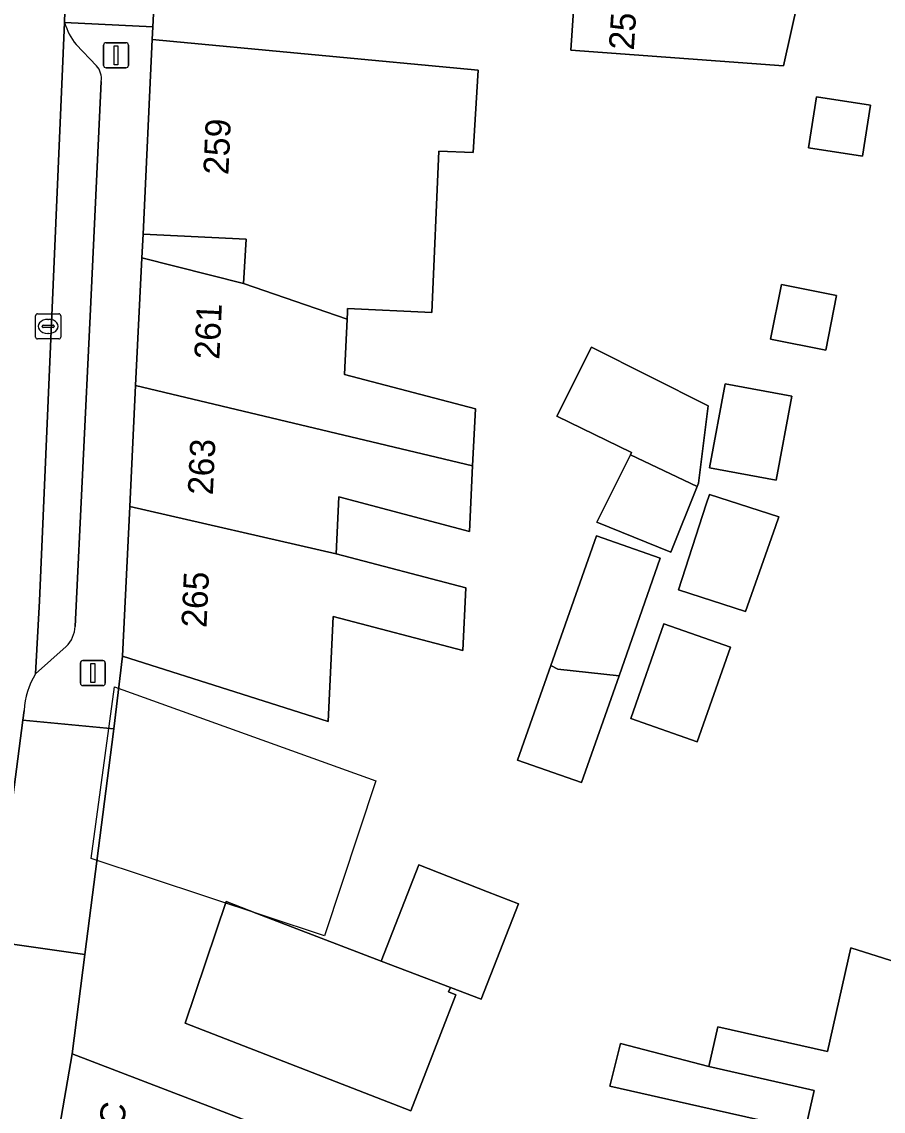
# Model space of a CAD drawing. Extents: x 159217 to 160349, y 381246 to 382172.
# Drawn here: x 160228.2 to 160262.51, y 381881.22 to 381924.62 of the extents above; entities that cross this region are included whole.
import ezdxf

# ---------------------------------------------------------------- set-up
doc = ezdxf.new("R2010")
doc.units = 0
for name, color, linetype in [('IMGEO_Erf', 7, 'Continuous'), ('IMGEO_Kolk', 7, 'Continuous'), ('IMGEO_Lichtmast', 7, 'Continuous'), ('IMGEO_Muur', 7, 'Continuous'), ('IMGEO_Pand', 7, 'Continuous'), ('IMGEO_Pand_nummerreeks', 7, 'Continuous'), ('IMGEO_Pand_vergunning_verleend', 7, 'Continuous'), ('IMGEO_Parkeervlak_open', 7, 'Continuous'), ('IMGEO_Rijbaan_lokaal_open', 7, 'Continuous'), ('IMGEO_Voetpad_open', 7, 'Continuous')]:
    doc.layers.add(name, color=color, linetype=linetype)

msp = doc.modelspace()

# ---------------------------------------------------------------- linework, layer by layer
at = {"layer": 'IMGEO_Erf'}
for points in [[(160233.78, 381931.567), (160233.418, 381924.42), (160233.392, 381923.911), (160246.38, 381922.684), (160246.183, 381919.405), (160244.816, 381919.458), (160244.527, 381913.033), (160241.176, 381913.19), (160241.169, 381913.054), (160241.156, 381912.775), (160241.049, 381910.57), (160246.267, 381909.196), (160246.159, 381906.926), (160246.034, 381904.32), (160240.834, 381905.689), (160240.725, 381903.43), (160245.887, 381902.069), (160245.768, 381899.572), (160240.609, 381900.931), (160240.409, 381896.749), (160236.982, 381897.839), (160232.217, 381899.354), (160231.869, 381896.457), (160231.856, 381896.353), (160230.711, 381887.467), (160230.2, 381883.504), (160234.878, 381881.71), (160244.187, 381878.14)], [(160259.401, 381880.469), (160255.207, 381881.416), (160251.628, 381882.225), (160252.043, 381883.918), (160255.565, 381883.001), (160255.923, 381884.586), (160260.293, 381883.599), (160261.227, 381887.735), (160263.827, 381886.901)]]:
    msp.add_lwpolyline(points, dxfattribs=at)
for points in [[(160258.543, 381922.859), (160250.074, 381923.485), (160250.504, 381929.983), (160259.985, 381929.356)], [(160262.001, 381921.299), (160261.685, 381919.263), (160259.541, 381919.595), (160259.857, 381921.632)], [(160232.977, 381915.213), (160237.031, 381914.195), (160237.139, 381915.962), (160233.034, 381916.152)], [(160260.657, 381913.711), (160260.222, 381911.541), (160258.024, 381911.981), (160258.459, 381914.151)], [(160255.539, 381909.325), (160255.157, 381906.236), (160255.103, 381906.102), (160254.052, 381903.49), (160251.104, 381904.679), (160252.447, 381907.374), (160252.488, 381907.456), (160249.514, 381908.905), (160250.887, 381911.651)], [(160258.879, 381909.704), (160258.256, 381906.359), (160255.592, 381906.855), (160256.215, 381910.201)], [(160258.357, 381904.899), (160258.22, 381904.509), (160257.034, 381901.13), (160254.365, 381901.989), (160255.462, 381905.397), (160255.589, 381905.791)], [(160253.634, 381903.251), (160251.992, 381898.569), (160250.5, 381894.313), (160247.952, 381895.206), (160249.275, 381898.982), (160251.086, 381904.145)], [(160256.426, 381899.711), (160255.102, 381895.935), (160252.456, 381896.863), (160253.78, 381900.639)], [(160242.519, 381887.203), (160244.009, 381891.031), (160246.754, 381889.962), (160247.982, 381889.484), (160246.503, 381885.682), (160245.271, 381886.152), (160245.202, 381885.976), (160245.491, 381885.863), (160243.69, 381881.237), (160234.712, 381884.732), (160236.342, 381889.571), (160237.56, 381889.096)]]:
    msp.add_lwpolyline(points, close=True, dxfattribs=at)
at = {"layer": 'IMGEO_Kolk'}
for p, q in [((160228.75, 381912.058), (160228.75, 381912.91)), ((160228.825, 381912.984), (160229.677, 381912.984)), ((160229.238, 381912.764), (160229.263, 381912.764)), ((160229.751, 381912.91), (160229.751, 381912.058)), ((160229.009, 381912.478), (160229.009, 381912.49)), ((160229.447, 381912.441), (160229.049, 381912.441)), ((160229.052, 381912.527), (160229.45, 381912.527)), ((160229.493, 381912.49), (160229.493, 381912.478)), ((160229.677, 381911.984), (160228.825, 381911.984)), ((160229.261, 381912.204), (160229.236, 381912.204))]:
    msp.add_line(p, q, dxfattribs=at)
for points in [[(160228.75, 381912.058), (160228.75, 381912.91)], [(160228.825, 381912.984), (160229.677, 381912.984)], [(160229.751, 381912.91), (160229.751, 381912.058)], [(160229.677, 381911.984), (160228.825, 381911.984)]]:
    msp.add_lwpolyline(points, dxfattribs=at)
for centre, radius, start, end in [((160228.827, 381912.908), 0.0765, 91.552, 178.448), ((160228.827, 381912.908), 0.0765, 91.552, 178.448), ((160229.675, 381912.908), 0.0765, 1.552, 88.448), ((160229.675, 381912.908), 0.0765, 1.552, 88.448), ((160229.049, 381912.487), 0.0403, 85.8775, 175.7526), ((160229.046, 381912.477), 0.0366, 178.938, 274.7102), ((160229.45, 381912.484), 0.043, 264.8664, 352.4533), ((160229.454, 381912.489), 0.0386, 1.7309, 96.639), ((160228.827, 381912.06), 0.0765, 181.552, 268.448), ((160228.827, 381912.06), 0.0765, 181.552, 268.448), ((160229.675, 381912.06), 0.0765, 271.552, 358.448), ((160229.675, 381912.06), 0.0765, 271.552, 358.448)]:
    msp.add_arc(centre, radius, start, end, dxfattribs=at)
for centre, major_axis, ratio, start_param, end_param in [((160229.237, 381912.484), (-0.387, 0.002), 0.722429, 4.712389, 7.853982), ((160229.262, 381912.484), (-0.39, 0.002), 0.717154, 1.570796, 4.712389)]:
    msp.add_ellipse(centre, major_axis=major_axis, ratio=ratio, start_param=start_param, end_param=end_param, dxfattribs=at)
at = {"layer": 'IMGEO_Lichtmast'}
for p, q in [((160231.457, 381922.882), (160231.457, 381923.682)), ((160231.457, 381923.682), (160231.457, 381922.882)), ((160231.557, 381923.782), (160232.347, 381923.782)), ((160232.347, 381923.782), (160231.557, 381923.782)), ((160232.447, 381923.682), (160232.447, 381922.882)), ((160232.447, 381922.882), (160232.447, 381923.682)), ((160232.347, 381922.782), (160231.557, 381922.782)), ((160231.557, 381922.782), (160232.347, 381922.782)), ((160230.536, 381898.276), (160230.536, 381899.076)), ((160230.536, 381899.076), (160230.536, 381898.276)), ((160230.636, 381899.176), (160231.426, 381899.176)), ((160231.426, 381899.176), (160230.636, 381899.176)), ((160231.526, 381899.076), (160231.526, 381898.276)), ((160231.526, 381898.276), (160231.526, 381899.076)), ((160231.426, 381898.176), (160230.636, 381898.176)), ((160230.636, 381898.176), (160231.426, 381898.176))]:
    msp.add_line(p, q, dxfattribs=at)
for points in [[(160231.877, 381923.657), (160232.027, 381923.657), (160232.027, 381922.907), (160231.877, 381922.907), (160231.877, 381923.657)], [(160230.956, 381899.051), (160231.106, 381899.051), (160231.106, 381898.301), (160230.956, 381898.301), (160230.956, 381899.051)]]:
    msp.add_lwpolyline(points, dxfattribs=at)
for centre, start, end in [((160231.557, 381923.682), 90, 180), ((160231.557, 381923.682), 90, 180), ((160232.347, 381923.682), 0, 90), ((160232.347, 381923.682), 360, 90), ((160231.557, 381922.882), 180, 270), ((160231.557, 381922.882), 180, 270), ((160232.347, 381922.882), 270, 0), ((160232.347, 381922.882), 270, 0), ((160230.636, 381899.076), 90, 180), ((160230.636, 381899.076), 90, 180), ((160231.426, 381899.076), 0, 90), ((160231.426, 381899.076), 360, 90), ((160230.636, 381898.276), 180, 270), ((160230.636, 381898.276), 180, 270), ((160231.426, 381898.276), 270, 0), ((160231.426, 381898.276), 270, 0)]:
    msp.add_arc(centre, 0.1, start, end, dxfattribs=at)
at = {"layer": 'IMGEO_Muur'}
msp.add_lwpolyline([(160232.217, 381899.354), (160231.856, 381896.353)], dxfattribs=at)
at = {"layer": 'IMGEO_Pand'}
for points in [[(160259.985, 381929.356), (160250.504, 381929.983), (160250.074, 381923.485), (160258.543, 381922.859)], [(160241.156, 381912.775), (160241.169, 381913.054), (160241.176, 381913.19), (160244.527, 381913.033), (160244.816, 381919.458), (160246.183, 381919.405), (160246.38, 381922.684), (160233.392, 381923.911), (160233.034, 381916.152), (160237.139, 381915.962), (160237.031, 381914.195)], [(160259.541, 381919.595), (160261.685, 381919.263), (160262.001, 381921.299), (160259.857, 381921.632)], [(160232.733, 381910.123), (160246.159, 381906.926), (160246.267, 381909.196), (160241.049, 381910.57), (160241.156, 381912.775), (160237.031, 381914.195), (160232.977, 381915.213)], [(160258.024, 381911.981), (160260.222, 381911.541), (160260.657, 381913.711), (160258.459, 381914.151)], [(160252.447, 381907.374), (160255.103, 381906.102), (160255.157, 381906.236), (160255.539, 381909.325), (160250.887, 381911.651), (160249.514, 381908.905), (160252.488, 381907.456)], [(160258.879, 381909.704), (160256.215, 381910.201), (160255.592, 381906.855), (160258.256, 381906.359)], [(160232.733, 381910.123), (160232.503, 381905.316), (160240.725, 381903.43), (160240.834, 381905.689), (160246.034, 381904.32), (160246.159, 381906.926)], [(160252.447, 381907.374), (160251.104, 381904.679), (160254.052, 381903.49), (160255.103, 381906.102)], [(160255.462, 381905.397), (160254.365, 381901.989), (160257.034, 381901.13), (160258.22, 381904.509), (160258.357, 381904.899), (160255.589, 381905.791)], [(160240.725, 381903.43), (160232.503, 381905.316), (160232.217, 381899.354), (160236.982, 381897.839), (160240.409, 381896.749), (160240.609, 381900.931), (160245.768, 381899.572), (160245.887, 381902.069)], [(160249.275, 381898.982), (160249.548, 381898.835), (160251.992, 381898.569), (160253.634, 381903.251), (160251.086, 381904.145)], [(160252.456, 381896.863), (160255.102, 381895.935), (160256.426, 381899.711), (160253.78, 381900.639)], [(160249.275, 381898.982), (160247.952, 381895.206), (160250.5, 381894.313), (160251.992, 381898.569), (160249.548, 381898.835)], [(160242.519, 381887.203), (160245.271, 381886.152), (160246.503, 381885.682), (160247.982, 381889.484), (160246.754, 381889.962), (160244.009, 381891.031)], [(160242.519, 381887.203), (160237.56, 381889.096), (160236.342, 381889.571), (160234.712, 381884.732), (160243.69, 381881.237), (160245.491, 381885.863), (160245.202, 381885.976), (160245.271, 381886.152)], [(160275.992, 381882.871), (160267.32, 381884.706), (160266.753, 381884.829), (160265.753, 381886.197), (160263.827, 381886.901), (160261.227, 381887.735), (160260.293, 381883.599), (160255.923, 381884.586), (160255.565, 381883.001), (160258.491, 381882.34), (160259.759, 381882.054), (160259.401, 381880.469), (160265.282, 381879.14), (160274.72, 381877.007), (160275.897, 381882.463)], [(160259.401, 381880.469), (160259.759, 381882.054), (160258.491, 381882.34), (160255.565, 381883.001), (160252.043, 381883.918), (160251.628, 381882.225), (160255.207, 381881.416)], [(160230.2, 381883.504), (160229.094, 381877.058), (160237.931, 381873.428), (160238.154, 381874.73), (160238.533, 381876.944), (160240.123, 381876.346), (160243.737, 381874.986), (160244.187, 381878.14), (160234.878, 381881.71)]]:
    msp.add_lwpolyline(points, close=True, dxfattribs=at)
at = {"layer": 'IMGEO_Pand_vergunning_verleend'}
msp.add_lwpolyline([(160230.965, 381891.293), (160231.889, 381898.132), (160242.306, 381894.388), (160240.259, 381888.213)], close=True, dxfattribs=at)
at = {"layer": 'IMGEO_Parkeervlak_open'}
for points in [[(160229.904, 381924.585), (160228.905, 381901.55), (160228.745, 381898.646), (160229.972, 381899.736)], [(160231.182, 381922.862), (160230.362, 381923.711)], [(160230.325, 381900.534), (160230.931, 381913.174), (160231.365, 381922.241)]]:
    msp.add_lwpolyline(points, dxfattribs=at)
for centre, radius, start, end in [((160232.506, 381925.392), 2.724, 197.222, 218.0895), ((160230.564, 381922.343), 0.807, 352.7694, 40.0696), ((160229.127, 381900.587), 1.199, 314.801, 357.4741)]:
    msp.add_arc(centre, radius, start, end, dxfattribs=at)
at = {"layer": 'IMGEO_Rijbaan_lokaal_open'}
for points in [[(160229.904, 381924.585), (160230.116, 381931.678), (160230.822, 381946.128), (160230.839, 381946.473), (160230.933, 381950.403), (160231.042, 381963.057), (160231.489, 381997.12), (160231.518, 381997.53), (160231.615, 381998.931)], [(160228.745, 381898.646), (160228.905, 381901.55), (160229.904, 381924.585)], [(160225.799, 381880.087), (160226.932, 381887.147), (160227.067, 381887.987), (160227.197, 381888.796), (160228.238, 381896.799), (160228.288, 381897.186)]]:
    msp.add_lwpolyline(points, dxfattribs=at)
msp.add_arc((160231.487, 381896.986), 3.205, 148.8131, 176.4252, dxfattribs=at)
at = {"layer": 'IMGEO_Voetpad_open'}
for points in [[(160233.78, 381931.567), (160230.116, 381931.678), (160229.904, 381924.585), (160233.418, 381924.42)], [(160231.856, 381896.353), (160231.869, 381896.457), (160228.238, 381896.799), (160227.197, 381888.796), (160227.067, 381887.987), (160230.711, 381887.467)]]:
    msp.add_lwpolyline(points, close=True, dxfattribs=at)
for points in [[(160232.217, 381899.354), (160232.503, 381905.316), (160232.733, 381910.123), (160232.977, 381915.213), (160233.034, 381916.152), (160233.392, 381923.911), (160233.418, 381924.42), (160229.904, 381924.585)], [(160230.362, 381923.711), (160231.182, 381922.862)], [(160231.365, 381922.241), (160230.931, 381913.174), (160230.325, 381900.534)], [(160228.288, 381897.186), (160228.238, 381896.799), (160231.869, 381896.457), (160232.217, 381899.354)], [(160229.972, 381899.736), (160228.745, 381898.646)], [(160223.3, 381842.294), (160224.358, 381848.474), (160226.118, 381859.36), (160227.749, 381868.875), (160228.036, 381870.887), (160229.094, 381877.058), (160230.2, 381883.504), (160230.711, 381887.467), (160227.067, 381887.987), (160226.932, 381887.147)]]:
    msp.add_lwpolyline(points, dxfattribs=at)
for centre, radius, start, end in [((160232.506, 381925.392), 2.724, 197.222, 218.0895), ((160230.564, 381922.343), 0.807, 352.7694, 40.0696), ((160229.127, 381900.587), 1.199, 314.801, 357.4741), ((160231.487, 381896.986), 3.205, 148.8131, 176.4252)]:
    msp.add_arc(centre, radius, start, end, dxfattribs=at)

# ---------------------------------------------------------------- texts
at = {"layer": 'IMGEO_Pand_nummerreeks'}
for s, rotation, p in [('255/G01', 86.213, (160252.578, 381923.467)), ('259', 87.3582, (160236.427, 381918.503)), ('261', 87.2564, (160236.066, 381911.149)), ('263', 87.2564, (160235.808, 381905.75)), ('265', 87.2564, (160235.554, 381900.463)), ('273-273C', 80.0651, (160231.385, 381875.705))]:
    msp.add_text(s, height=1, rotation=rotation, dxfattribs=at).set_placement(p)

doc.saveas('drawing.dxf')
